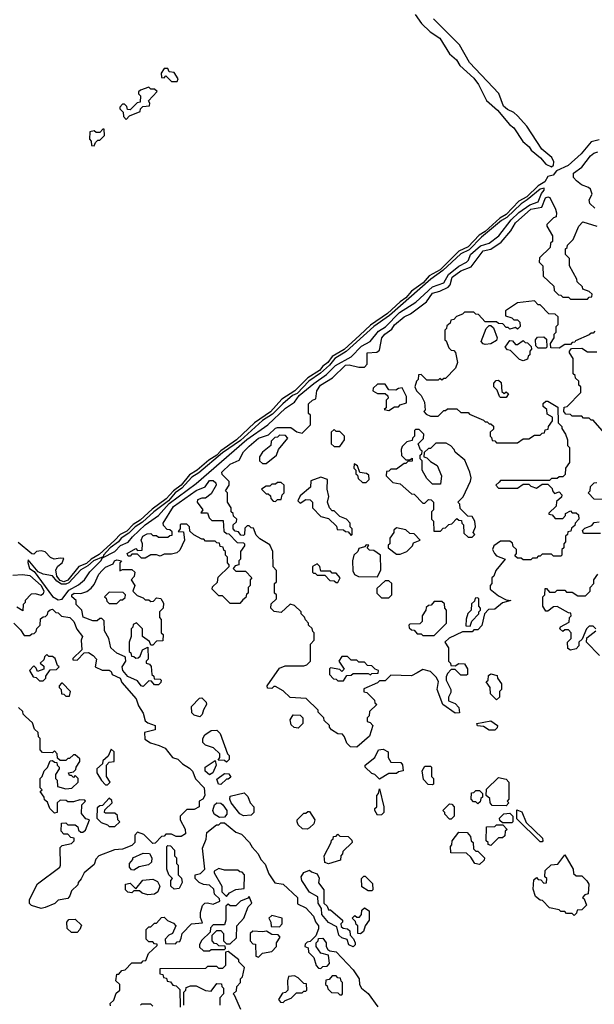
# Model space of a CAD drawing. Extents: x 2889633 to 3052318, y 540750 to 918690.
# Tile 337 of 656: x 2941411 to 2944452, y 764010 to 769217. Entities that reach past the tile are written whole.
import ezdxf

# ---------------------------------------------------------------- set-up
doc = ezdxf.new("R2010")
doc.units = 0

msp = doc.modelspace()

# ---------------------------------------------------------------- linework, layer by layer
at = {"layer": '0CON02XD'}
for points in [[(2943503.9, 769243.9), (2943537, 769197), (2943583.6, 769153.6), (2943635, 769120), (2943685, 769037.5), (2943722.5, 769005), (2943740, 768975), (2943815, 768907.5), (2943838.8, 768875), (2943880.7, 768790.7), (2943939.5, 768739.5), (2944002.3, 768662.3), (2944026.7, 768645), (2944073.9, 768573.9), (2944107.5, 768545), (2944117, 768527), (2944167, 768487), (2944195, 768452.5), (2944225, 768440)], [(2944225, 768440), (2944235, 768447.5), (2944238.1, 768465), (2944227.8, 768487.8), (2944173.3, 768533.3), (2944095, 768654), (2944045, 768708.6), (2944026.5, 768726.5), (2943992.4, 768742.4), (2943970.7, 768760.7), (2943946.2, 768826.2), (2943791.3, 768991.3), (2943739.2, 769085), (2943601.1, 769221.1)], [(2942245, 768890), (2942250, 768905), (2942228.3, 768938.3), (2942201.7, 768941.7), (2942195, 768960), (2942175, 768960), (2942160, 768935), (2942161.7, 768911.7), (2942175, 768910), (2942185, 768920), (2942215, 768890), (2942245, 768890)], [(2941975, 768690), (2941991.7, 768708.3), (2942048.3, 768731.7), (2942050, 768745), (2942061.7, 768758.3), (2942098.3, 768761.7), (2942100, 768775), (2942091.7, 768788.3), (2942138.3, 768838.3), (2942125, 768850), (2942105, 768850), (2942095, 768860), (2942050, 768845), (2942040, 768835), (2942040, 768825), (2942050, 768815), (2942048.3, 768781.7), (2942031.7, 768778.3), (2941995, 768740), (2941981.7, 768741.7), (2941978.3, 768758.3), (2941965, 768770), (2941955, 768770), (2941940, 768755), (2941940, 768745), (2941958.3, 768728.3), (2941960, 768705), (2941975, 768690)], [(2941805, 768550), (2941811.7, 768568.3), (2941825, 768580), (2941835, 768580), (2941860, 768605), (2941858.3, 768638.3), (2941851.7, 768638.3), (2941835, 768620), (2941815, 768620), (2941805, 768630), (2941782.5, 768625), (2941780, 768585), (2941790, 768575), (2941791.7, 768551.7), (2941805, 768550)], [(2944478.1, 768581.9), (2944435, 768572), (2944382.7, 768507.3), (2944313.4, 768446.6), (2944251.9, 768418.1), (2944234.5, 768395.5), (2944205, 768387.5), (2944190.2, 768359.8), (2944155, 768338.5), (2944095, 768280), (2944052.8, 768257.2), (2943985, 768187.1), (2943951.6, 768168.4), (2943875, 768097.1), (2943841.9, 768078.1), (2943785, 768016.4), (2943735, 767992.5), (2943636, 767894), (2943578.2, 767861.8), (2943545.6, 767825), (2943485, 767781.4), (2943455, 767745.5), (2943424.3, 767725.7), (2943356.6, 767663.4), (2943267.7, 767602.3), (2943210.9, 767549.2), (2943127.8, 767472.2), (2943064.1, 767435.9), (2943041.5, 767405), (2943015, 767385.6), (2942997.3, 767362.7), (2942935, 767322.5), (2942867.8, 767255), (2942798.9, 767211.1), (2942737.4, 767142.6), (2942654, 767086), (2942558.5, 766995), (2942475, 766937.5), (2942454.5, 766915), (2942411.5, 766888.5), (2942350.6, 766835), (2942310, 766810), (2942265, 766755.5), (2942225.5, 766725), (2942186.9, 766683.1), (2942112, 766628), (2942048.7, 766571.3), (2942011.9, 766548.1), (2941977.5, 766512.5), (2941942.9, 766495), (2941915, 766464.6), (2941830.6, 766389.4), (2941788.9, 766365), (2941765, 766341.2), (2941724.5, 766325.5), (2941665, 766252.3), (2941645, 766244.1), (2941625, 766251.1), (2941606.9, 766275), (2941601.4, 766308.6), (2941612.3, 766327.7), (2941636.2, 766345), (2941645, 766367.5), (2941625, 766370), (2941593.6, 766363.6), (2941573.6, 766373.6), (2941545, 766403.3), (2941525, 766408.8), (2941500, 766405), (2941485, 766390), (2941475, 766392.5), (2941402.8, 766452.8)], [(2944455, 768220.8), (2944428, 768245), (2944423.8, 768265), (2944440, 768295), (2944430.7, 768320.7), (2944420.7, 768330.7), (2944383.9, 768343.9), (2944356.7, 768365), (2944342.3, 768382.3), (2944341.2, 768405), (2944385, 768436.7), (2944432.3, 768497.7), (2944449.3, 768510.7), (2944470.7, 768519.3)], [(2941615, 766148.8), (2941635, 766152.5), (2941670.6, 766199.4), (2941721.7, 766228.3), (2941754.5, 766255.5), (2941782.1, 766297.9), (2941840, 766355), (2941848.3, 766371.7), (2941915, 766404), (2941944, 766436), (2941985.6, 766454.4), (2942007.3, 766482.7), (2942074.1, 766545.9), (2942146.2, 766595), (2942201.9, 766658.1), (2942345.4, 766764.6), (2942612.9, 766997.1), (2942723.8, 767075), (2942817.5, 767162.5), (2942865.7, 767194.3), (2942890.3, 767229.7), (2942967.4, 767292.6), (2943035, 767340.8), (2943082.4, 767387.6), (2943165.6, 767434.4), (2943219.7, 767490.3), (2943265, 767516.2), (2943310.2, 767569.8), (2943347.4, 767592.6), (2943421.1, 767668.9), (2943507.4, 767722.6), (2943595, 767804.2), (2943655, 767826), (2943680.2, 767869.8), (2943735, 767914.3), (2943776, 767935), (2943785.7, 767945), (2943795.8, 767975), (2943848.7, 768021.3), (2943895, 768036), (2943946.4, 768073.6), (2944011.7, 768158.3), (2944052.4, 768197.6), (2944111.2, 768238.8), (2944155.5, 768254.5), (2944172.1, 768297.9), (2944186.2, 768315), (2944186.1, 768326.1), (2944165, 768321.2), (2944097.1, 768265), (2944065, 768244.2), (2943989.1, 768170.9), (2943960.8, 768155), (2943855, 768066.7), (2943789.3, 768000.7), (2943745, 767978.9), (2943650, 767890), (2943587.5, 767845), (2943367.2, 767652.8), (2943284.4, 767595), (2943138.2, 767461.8), (2943079.2, 767425), (2943050.3, 767389.7), (2943002.5, 767347.5), (2942940.8, 767305), (2942879.7, 767240.3), (2942855, 767229.4), (2942803.8, 767186.2), (2942749.1, 767130.9), (2942695, 767097.1), (2942578.9, 766991.1), (2942485, 766926.5), (2942358.9, 766821.1), (2942321.7, 766798.3), (2942269.5, 766740.5), (2942234.5, 766715), (2942198.1, 766671.9), (2942121.4, 766615), (2942060.9, 766559.1), (2942022.5, 766535), (2941989.1, 766500.9), (2941948, 766475), (2941933.6, 766456.4), (2941890, 766425), (2941854, 766385), (2941853, 766377), (2941802, 766355), (2941771.7, 766328.3), (2941735, 766307.8), (2941670.3, 766239.7), (2941655, 766231.8), (2941631.9, 766231.9), (2941607.6, 766247.6), (2941585, 766275.8), (2941534.3, 766284.3), (2941508, 766298), (2941455, 766360), (2941453.3, 766346.7), (2941463.3, 766315), (2941488.3, 766298.3), (2941585, 766166.7), (2941615, 766148.8)], [(2943515, 765762.5), (2943485, 765747.5), (2943375, 765750), (2943345, 765720), (2943315, 765720), (2943305, 765710), (2943231.7, 765678.3), (2943231.7, 765661.7), (2943248.3, 765658.3), (2943288.3, 765618.3), (2943290, 765605), (2943300, 765595), (2943261.7, 765558.3), (2943260, 765535), (2943250, 765525), (2943250, 765505), (2943265, 765500), (2943280, 765485), (2943261.7, 765428.3), (2943195, 765370), (2943161.7, 765371.7), (2943141.7, 765391.7), (2943130, 765425), (2943118.3, 765438.3), (2943095, 765440), (2943061.7, 765461.7), (2943050, 765475), (2943050, 765485), (2943021.7, 765511.7), (2943020, 765525), (2942990, 765555), (2942990, 765565), (2942927, 765627), (2942843, 765633), (2942805, 765667.5), (2942765, 765690), (2942755, 765690), (2942745, 765680), (2942721.7, 765681.7), (2942720, 765695), (2942785, 765787.5), (2942815, 765800), (2942915, 765800), (2942930, 765805), (2942950, 765825), (2942950, 765915), (2942970, 765935), (2942970, 765975), (2942961.7, 765981.7), (2942958.3, 765998.3), (2942940, 766015), (2942940, 766025), (2942923, 766043), (2942918.3, 766058.3), (2942900, 766075), (2942900, 766085), (2942865, 766120), (2942843, 766127), (2942795, 766082.5), (2942758.3, 766088.3), (2942740, 766105), (2942741.7, 766128.3), (2942770, 766155), (2942770, 766175), (2942760, 766185), (2942760, 766235), (2942770, 766245), (2942770, 766305), (2942753, 766323), (2942750, 766405), (2942735, 766440), (2942681.7, 766471.7), (2942661.7, 766491.7), (2942648.3, 766528.3), (2942635, 766530), (2942625, 766540), (2942615, 766540), (2942601.7, 766528.3), (2942600, 766495), (2942595, 766490), (2942581.7, 766491.7), (2942568.3, 766508.3), (2942551.7, 766511.7), (2942540, 766525), (2942540, 766545), (2942558.3, 766561.7), (2942560, 766575), (2942541.7, 766591.7), (2942540, 766605), (2942530, 766615), (2942530, 766635), (2942510, 766665), (2942510, 766715), (2942500, 766725), (2942520, 766755), (2942520, 766775), (2942481.7, 766811.7), (2942480, 766825), (2942525, 766866.7), (2942573, 766887), (2942595, 766932.5), (2942625, 766962.5), (2942675, 767003.3), (2942728.3, 767021.7), (2942765, 767057.5), (2942775, 767060), (2942845, 767060), (2942878.3, 767038.3), (2942905, 767030), (2942950, 767075), (2942950, 767125), (2942940, 767135), (2942940, 767185), (2942960, 767205), (2942978.3, 767211.7), (2942982.5, 767255), (2943003.3, 767285), (2943066.4, 767323.6), (2943135, 767390), (2943155, 767392.5), (2943205, 767380), (2943235, 767380), (2943250, 767395), (2943250, 767455), (2943301.7, 767458.3), (2943315, 767470), (2943326.7, 767535), (2943343.3, 767555), (2943379.7, 767580.3), (2943395, 767603.3), (2943445, 767646.7), (2943478.3, 767661.7), (2943563.3, 767725), (2943595, 767771.2), (2943635, 767781.2), (2943678.1, 767801.9), (2943688.8, 767815), (2943698.8, 767855), (2943745, 767888.8), (2943799.5, 767910.5), (2943863.3, 767995), (2943905, 768003.3), (2943958.8, 768041.2), (2944009.4, 768100.6), (2944035, 768143.3), (2944115, 768215.7), (2944174.2, 768225.8), (2944193.8, 768275), (2944205, 768280), (2944216.7, 768276.7), (2944246.7, 768215), (2944252.5, 768195), (2944250, 768175), (2944235, 768170), (2944200, 768135), (2944200, 768125), (2944230, 768075), (2944230, 768045), (2944220, 768035), (2944218.3, 768011.7), (2944161.7, 767958.3), (2944160, 767935), (2944180, 767915), (2944181.7, 767861.7), (2944238.3, 767808.3), (2944240, 767785), (2944261.7, 767761.7), (2944275, 767760), (2944285, 767750), (2944315, 767750), (2944325, 767740), (2944415, 767740), (2944425, 767750), (2944438.3, 767751.7), (2944440, 767765), (2944425, 767780), (2944391.7, 767791.7), (2944390, 767805), (2944361.7, 767831.7), (2944360, 767845), (2944320, 767915), (2944320, 767955), (2944300, 767975), (2944300, 768005), (2944308.3, 768011.7), (2944310, 768025), (2944340, 768055), (2944370, 768125), (2944391.7, 768148.3), (2944465, 768126.2)], [(2944455, 767570), (2944445, 767560), (2944435, 767560), (2944425, 767550), (2944351.7, 767518.3), (2944348.3, 767511.7), (2944335, 767510), (2944325, 767500), (2944295, 767500), (2944265, 767480), (2944221.7, 767481.7), (2944220, 767505), (2944240, 767535), (2944240, 767555), (2944250, 767565), (2944250, 767595), (2944260, 767605), (2944260, 767645), (2944245, 767660), (2944211.7, 767661.7), (2944165, 767710), (2944155, 767710), (2944135, 767730), (2944045, 767720), (2943981.7, 767678.3), (2943981.7, 767651.7), (2944015, 767640), (2944025, 767630), (2944045, 767630), (2944058.3, 767618.3), (2944060, 767595), (2944045, 767580), (2944035, 767590), (2944005, 767580), (2943995, 767590), (2943985, 767590), (2943968.3, 767608.3), (2943945, 767610), (2943935, 767620), (2943875, 767620), (2943838.3, 767658.3), (2943825, 767660), (2943815, 767670), (2943765, 767670), (2943755, 767660), (2943721.7, 767648.3), (2943708.3, 767631.7), (2943691.7, 767628.3), (2943688.3, 767611.7), (2943671.7, 767598.3), (2943670, 767585), (2943660, 767575), (2943660, 767525), (2943668.3, 767518.3), (2943681.7, 767481.7), (2943695, 767470), (2943708.3, 767468.3), (2943717, 767457), (2943727.5, 767405), (2943717.5, 767375), (2943665, 767320), (2943655, 767320), (2943645, 767310), (2943635, 767320), (2943625, 767310), (2943565, 767310), (2943535, 767340), (2943521.7, 767338.3), (2943520, 767315), (2943510, 767305), (2943502.5, 767275), (2943510, 767255), (2943535, 767230), (2943552.5, 767195), (2943557.5, 767152.5), (2943550, 767145), (2943561.7, 767131.7), (2943585, 767120), (2943625, 767120), (2943655, 767150), (2943665, 767150), (2943675, 767160), (2943725, 767160), (2943745, 767140), (2943785, 767140), (2943791.7, 767131.7), (2943865, 767100), (2943875, 767090), (2943885, 767090), (2943895, 767080), (2943905, 767080), (2943918.3, 767068.3), (2943918.3, 767051.7), (2943900, 767035), (2943900, 767015), (2943908.3, 767008.3), (2943911.7, 766991.7), (2943925, 766990), (2943935, 766980), (2944045, 766980), (2944075, 767000), (2944105, 767000), (2944135, 767020), (2944165, 767020), (2944175, 767030), (2944188.3, 767031.7), (2944191.7, 767048.3), (2944208.3, 767051.7), (2944210, 767065), (2944230, 767095), (2944230, 767115), (2944201.7, 767131.7), (2944200, 767155), (2944181.7, 767171.7), (2944181.7, 767188.3), (2944195, 767200), (2944205, 767200), (2944258.3, 767168.3), (2944260, 767085), (2944280, 767065), (2944280, 767055), (2944300, 767025), (2944310, 766995), (2944310, 766965), (2944320, 766955), (2944320, 766875), (2944300, 766845), (2944298.3, 766811.7), (2944285, 766800), (2944265, 766800), (2944255, 766790), (2944225, 766790), (2944215, 766780), (2943955, 766780), (2943948.3, 766771.7), (2943930, 766755), (2943945, 766740), (2944045, 766740), (2944075, 766760), (2944105, 766760), (2944115, 766750), (2944145, 766740), (2944175, 766760), (2944205, 766760), (2944228.3, 766738.3), (2944230, 766725), (2944241.7, 766711.7), (2944265, 766720), (2944280, 766705), (2944278.3, 766691.7), (2944251.7, 766668.3), (2944250, 766645), (2944211.7, 766608.3), (2944211.7, 766601.7), (2944228.3, 766598.3), (2944245, 766580), (2944285, 766580), (2944300, 766595), (2944300, 766605), (2944325, 766620), (2944335, 766610), (2944355, 766610), (2944368.3, 766598.3), (2944370, 766575), (2944350, 766555), (2944348.3, 766541.7), (2944331.7, 766528.3), (2944328.3, 766511.7), (2944311.7, 766508.3), (2944310, 766495), (2944300, 766485), (2944300, 766455), (2944290, 766445), (2944290, 766425), (2944280, 766415), (2944280, 766385), (2944275, 766380), (2944235, 766380), (2944225, 766390), (2944175, 766390), (2944165, 766380), (2944155, 766380), (2944145, 766370), (2944125, 766370), (2944115, 766360), (2944075, 766360), (2944065, 766370), (2944045, 766370), (2944031.7, 766381.7), (2944040, 766395), (2944040, 766415), (2944021.7, 766431.7), (2944018.3, 766448.3), (2944005, 766460), (2943955, 766460), (2943920, 766435), (2943912.5, 766415), (2943923.6, 766393.6), (2943935, 766382.5), (2943980, 766365), (2943930, 766305), (2943920, 766275), (2943910, 766265), (2943910, 766235), (2943900, 766225), (2943900, 766205), (2943945, 766170), (2943985, 766150), (2944010, 766145), (2943965, 766132.5), (2943925, 766100), (2943891.7, 766098.3), (2943870, 766075), (2943857, 766013), (2943835, 765990), (2943815, 765990), (2943805, 765980), (2943755, 765980), (2943683, 765947), (2943660, 765925), (2943680, 765895), (2943680, 765825), (2943690, 765815), (2943691.7, 765801.7), (2943715, 765800), (2943735, 765812.5), (2943765, 765810), (2943780, 765785), (2943780, 765755), (2943775, 765750), (2943745, 765750), (2943715, 765780), (2943695, 765780), (2943675, 765760), (2943668.3, 765741.7), (2943667.5, 765725), (2943692.5, 765675), (2943691.7, 765658.3), (2943680, 765635), (2943680, 765615), (2943715, 765600), (2943735, 765580), (2943738.3, 765551.7), (2943715, 765550), (2943650, 765595), (2943620, 765675), (2943627, 765717), (2943615, 765740), (2943585, 765770), (2943545, 765780), (2943515, 765762.5)], [(2943875, 767500), (2943863, 767503), (2943852.5, 767515), (2943880, 767585), (2943895, 767600), (2943905, 767600), (2943918.3, 767588.3), (2943937.5, 767535), (2943935, 767520), (2943905, 767502.5), (2943875, 767500)], [(2944075, 767412.5), (2944055, 767420), (2944008.3, 767468.3), (2943991.7, 767471.7), (2943980, 767485), (2944005, 767520), (2944018.3, 767518.3), (2944035, 767500), (2944045, 767500), (2944075, 767520), (2944085, 767510), (2944098.3, 767508.3), (2944118.3, 767488.3), (2944120, 767475), (2944110, 767465), (2944110, 767445), (2944101.7, 767438.3), (2944098.3, 767421.7), (2944075, 767412.5)], [(2944195, 767480), (2944155, 767480), (2944141.7, 767491.7), (2944140, 767525), (2944151.7, 767538.3), (2944185, 767540), (2944198.3, 767528.3), (2944200, 767485), (2944195, 767480)], [(2944505, 767030), (2944445, 767100), (2944435, 767100), (2944425, 767110), (2944395, 767110), (2944385, 767120), (2944335, 767120), (2944325, 767130), (2944301.7, 767131.7), (2944290, 767145), (2944291.7, 767168.3), (2944308.3, 767171.7), (2944380, 767245), (2944380, 767275), (2944370, 767285), (2944370, 767305), (2944351.7, 767321.7), (2944350, 767335), (2944340, 767345), (2944340, 767425), (2944320, 767455), (2944320, 767465), (2944331.7, 767478.3), (2944385, 767480), (2944415, 767460), (2944465, 767460)], [(2943985, 767220), (2943955, 767220), (2943950, 767225), (2943938.3, 767258.3), (2943920, 767275), (2943920, 767295), (2943931.7, 767308.3), (2943945, 767310), (2943958.3, 767298.3), (2943961.7, 767251.7), (2943975, 767240), (2943985, 767250), (2943998.3, 767238.3), (2943985, 767220)], [(2943365, 767150), (2943395, 767170), (2943415, 767170), (2943425, 767180), (2943458.3, 767191.7), (2943457.5, 767225), (2943435, 767270), (2943415, 767267.5), (2943401.7, 767258.3), (2943365, 767260), (2943345, 767290), (2943305, 767290), (2943281.7, 767268.3), (2943280, 767255), (2943305, 767240), (2943345, 767240), (2943358.3, 767228.3), (2943360, 767215), (2943350, 767205), (2943350, 767165), (2943340, 767155), (2943365, 767150)], [(2943105, 766960), (2943130, 766995), (2943130, 767015), (2943105, 767040), (2943085, 767040), (2943075, 767050), (2943060, 767035), (2943060, 766975), (2943075, 766960), (2943105, 766960)], [(2943805, 766480), (2943820, 766495), (2943810, 766505), (2943822.5, 766535), (2943820, 766565), (2943805, 766590), (2943781.7, 766591.7), (2943741.7, 766631.7), (2943740, 766655), (2943730, 766665), (2943757, 766693), (2943797, 766777), (2943800, 766795), (2943792.5, 766825), (2943767, 766887), (2943715, 766930), (2943710, 766945), (2943693, 766963), (2943667, 766977), (2943613, 766977), (2943585, 766950), (2943575, 766950), (2943551.7, 766928.3), (2943550, 766905), (2943565, 766900), (2943585, 766880), (2943619.3, 766859.3), (2943642.5, 766805), (2943638.3, 766761.7), (2943595, 766760), (2943565, 766790), (2943540, 766835), (2943540, 766885), (2943530, 766895), (2943530, 766915), (2943538.3, 766921.7), (2943540, 766935), (2943531.7, 766941.7), (2943520, 766975), (2943548.3, 767001.7), (2943550, 767025), (2943525, 767050), (2943505, 767050), (2943500, 767045), (2943500, 767015), (2943490, 767005), (2943488.3, 766991.7), (2943460, 766985), (2943435, 766960), (2943430, 766945), (2943431.7, 766911.7), (2943455, 766890), (2943475, 766890), (2943488.3, 766898.3), (2943488.3, 766881.7), (2943465, 766880), (2943455, 766870), (2943445, 766870), (2943405, 766840), (2943375, 766840), (2943365, 766830), (2943351.7, 766828.3), (2943350, 766805), (2943385, 766770), (2943425, 766762.5), (2943485, 766710), (2943498.3, 766708.3), (2943545, 766660), (2943555, 766660), (2943575, 766680), (2943588.3, 766678.3), (2943600, 766665), (2943600, 766625), (2943590, 766615), (2943590, 766575), (2943600, 766565), (2943601.7, 766511.7), (2943637, 766513), (2943651.7, 766528.3), (2943665, 766530), (2943681.7, 766548.3), (2943698.3, 766551.7), (2943725, 766580), (2943735, 766570), (2943748.3, 766568.3), (2943750, 766555), (2943760, 766545), (2943761.7, 766501.7), (2943785, 766480), (2943805, 766480)], [(2942715, 766870), (2942770, 766915), (2942780, 766945), (2942830, 767005), (2942818.3, 767018.3), (2942785, 767020), (2942775, 767010), (2942761.7, 767008.3), (2942741.7, 766988.3), (2942740, 766965), (2942695, 766930), (2942680, 766905), (2942680, 766885), (2942695, 766870), (2942715, 766870)], [(2943245, 766770), (2943260, 766785), (2943258.3, 766808.3), (2943247, 766817), (2943211.7, 766821.7), (2943198.3, 766858.3), (2943181.7, 766868.3), (2943180, 766845), (2943190, 766835), (2943190, 766815), (2943198.3, 766808.3), (2943201.7, 766791.7), (2943225, 766770), (2943245, 766770)], [(2942575, 766130), (2942525, 766130), (2942485, 766170), (2942465, 766170), (2942430, 766205), (2942431.7, 766218.3), (2942458.3, 766241.7), (2942461.7, 766268.3), (2942520, 766325), (2942520, 766335), (2942510, 766345), (2942510, 766375), (2942500, 766385), (2942500, 766405), (2942491.7, 766411.7), (2942488.3, 766428.3), (2942471.7, 766431.7), (2942468.3, 766448.3), (2942455, 766450), (2942445, 766460), (2942395, 766460), (2942385, 766470), (2942375, 766470), (2942333, 766493), (2942311.7, 766511.7), (2942310, 766535), (2942295, 766550), (2942265, 766550), (2942260, 766545), (2942260, 766525), (2942250, 766510), (2942278.3, 766508.3), (2942282.5, 766465), (2942258.3, 766411.7), (2942241.7, 766398.3), (2942215, 766390), (2942175, 766390), (2942155, 766380), (2942135, 766387.5), (2942105, 766387.5), (2942075, 766370), (2942055, 766370), (2942035, 766390), (2942005, 766390), (2941995, 766380), (2941985, 766380), (2941980, 766395), (2942025, 766420), (2942035, 766410), (2942058.3, 766411.7), (2942060, 766445), (2942053.3, 766465), (2942063.3, 766485), (2942085, 766497.5), (2942105, 766500), (2942115, 766490), (2942135, 766490), (2942145, 766480), (2942195, 766480), (2942205, 766490), (2942218.3, 766491.7), (2942218.3, 766508.3), (2942205, 766520), (2942191.7, 766521.7), (2942171.7, 766541.7), (2942170, 766555), (2942225, 766643.3), (2942345, 766726.7), (2942393, 766747), (2942415, 766780), (2942435, 766780), (2942448.3, 766768.3), (2942450, 766755), (2942425, 766710), (2942395, 766687.5), (2942375, 766687.5), (2942351.7, 766678.3), (2942350, 766665), (2942380, 766625), (2942370, 766610), (2942405, 766610), (2942413, 766583), (2942428.3, 766568.3), (2942488.3, 766568.3), (2942491.7, 766511.7), (2942505, 766500), (2942518.3, 766498.3), (2942561.7, 766451.7), (2942595, 766450), (2942600, 766445), (2942600, 766435), (2942580, 766405), (2942580, 766365), (2942570, 766355), (2942570, 766335), (2942551.7, 766328.3), (2942540, 766315), (2942555, 766300), (2942605, 766300), (2942640, 766265), (2942630, 766255), (2942630, 766225), (2942620, 766215), (2942620, 766185), (2942611.7, 766178.3), (2942608.3, 766161.7), (2942591.7, 766148.3), (2942575, 766130)], [(2943165, 766490), (2943170, 766495), (2943170, 766525), (2943160, 766535), (2943160, 766555), (2943140, 766575), (2943105, 766590), (2943075, 766620), (2943065, 766620), (2943050, 766635), (2943040, 766665), (2943047.5, 766695), (2943037.5, 766735), (2943040, 766785), (2943005, 766797.5), (2942951.7, 766778.3), (2942950, 766745), (2942895, 766700), (2942882.5, 766672.5), (2942895, 766660), (2942925, 766680), (2942948.3, 766678.3), (2942960, 766665), (2942960, 766635), (2943005, 766590), (2943045, 766580), (2943088.3, 766538.3), (2943091.7, 766521.7), (2943125, 766520), (2943135, 766510), (2943148.3, 766508.3), (2943165, 766490)], [(2942765, 766670), (2942775, 766680), (2942795, 766680), (2942800, 766705), (2942810, 766715), (2942810, 766755), (2942795, 766770), (2942775, 766770), (2942765, 766760), (2942745, 766760), (2942735, 766750), (2942715, 766750), (2942690, 766735), (2942715, 766710), (2942725, 766710), (2942738.3, 766698.3), (2942740, 766685), (2942751.7, 766671.7), (2942765, 766670)], [(2944505, 766680), (2944451.7, 766681.7), (2944420, 766715), (2944430, 766725), (2944431.7, 766748.3), (2944451.7, 766768.3), (2944465, 766770)], [(2943425, 766390), (2943460, 766405), (2943490, 766435), (2943495, 766450), (2943530, 766465), (2943498.3, 766498.3), (2943475, 766500), (2943455, 766520), (2943405, 766530), (2943391.7, 766518.3), (2943390, 766505), (2943370, 766475), (2943370, 766445), (2943361.7, 766438.3), (2943360, 766425), (2943405, 766390), (2943425, 766390)], [(2944485, 766500), (2944395, 766500), (2944390, 766515), (2944401.7, 766528.3), (2944438.3, 766541.7), (2944451.7, 766558.3), (2944478.3, 766561.7)], [(2943305, 766270), (2943321.7, 766308.3), (2943320, 766385), (2943285, 766410), (2943261.7, 766411.7), (2943250, 766425), (2943258.3, 766438.3), (2943245, 766440), (2943235, 766430), (2943205, 766420), (2943200, 766405), (2943180, 766385), (2943172.5, 766355), (2943173, 766303), (2943183.3, 766283.3), (2943203, 766273), (2943305, 766270)], [(2942065, 765690), (2942053.6, 765693.6), (2942035, 765720), (2941984, 765744), (2941957.5, 765775), (2941952.5, 765795), (2941972.5, 765825), (2941971.7, 765841.7), (2941968.3, 765848.3), (2941925, 765867.5), (2941892.5, 765895), (2941883.3, 765945), (2941860, 765985), (2941858.3, 766038.3), (2941845, 766050), (2941835, 766050), (2941821.7, 766038.3), (2941798.3, 766038.3), (2941747, 766057), (2941740, 766095), (2941710, 766125), (2941710, 766145), (2941687.5, 766165), (2941687.5, 766175), (2941700, 766185), (2941735, 766182.5), (2941766.2, 766193.8), (2941789.3, 766210.7), (2941805, 766230), (2941830, 766285), (2941847.5, 766305), (2941865, 766322.5), (2941905, 766340), (2941912.5, 766355), (2941925, 766360), (2941950, 766355), (2941940, 766345), (2941941.7, 766301.7), (2941955, 766310), (2942005, 766310), (2942020, 766295), (2942017, 766273), (2942000, 766255), (2942020, 766225), (2942010, 766195), (2942031.7, 766171.7), (2942065, 766160), (2942075, 766150), (2942095, 766150), (2942105, 766140), (2942118.3, 766141.7), (2942135, 766160), (2942157, 766157), (2942171.7, 766131.7), (2942170, 766105), (2942150, 766085), (2942150, 766055), (2942160, 766045), (2942160, 765975), (2942170, 765965), (2942168.3, 765931.7), (2942135, 765930), (2942115, 765910), (2942105, 765910), (2942098.3, 765928.3), (2942060, 765955), (2942060, 765995), (2942028.3, 766028.3), (2942011.7, 766018.3), (2942010, 766005), (2942000, 765995), (2942000, 765955), (2941990, 765925), (2941990, 765875), (2941998.3, 765868.3), (2942001.7, 765851.7), (2942015, 765850), (2942025, 765840), (2942038.3, 765841.7), (2942048.3, 765851.7), (2942060, 765885), (2942088.3, 765898.3), (2942090, 765835), (2942080, 765825), (2942080, 765815), (2942098.3, 765808.3), (2942107, 765797), (2942110, 765755), (2942120, 765745), (2942121.7, 765731.7), (2942155, 765730), (2942160, 765725), (2942158.3, 765711.7), (2942145, 765700), (2942125, 765700), (2942108.3, 765718.3), (2942095, 765720), (2942065, 765690)], [(2943095, 766240), (2943107.5, 766265), (2943085, 766290), (2943065, 766290), (2943055, 766300), (2943005, 766300), (2943000, 766325), (2942985, 766340), (2942960, 766325), (2942960, 766295), (2942965, 766290), (2942975, 766290), (2942985, 766280), (2943025, 766280), (2943051.7, 766251.7), (2943075, 766250), (2943085, 766240), (2943095, 766240)], [(2941375, 766280), (2941425, 766283.8), (2941465, 766277.5), (2941524, 766225), (2941538.8, 766195), (2941535, 766180), (2941525, 766172.5), (2941495, 766180), (2941471.7, 766178.3), (2941440, 766145), (2941440, 766135), (2941430, 766125), (2941428.3, 766091.7), (2941395, 766110)], [(2944460, 765995), (2944445, 766010), (2944425, 766010), (2944410, 765995), (2944388.3, 765941.7), (2944370, 765925), (2944370, 765905), (2944355, 765890), (2944325, 765882.5), (2944311.7, 765891.7), (2944310, 765925), (2944330, 765945), (2944330, 765975), (2944315, 765990), (2944295, 765990), (2944285, 765982.5), (2944270, 765995), (2944273.6, 766006.4), (2944318.3, 766031.7), (2944320, 766055), (2944330, 766065), (2944328.3, 766078.3), (2944315, 766080), (2944255, 766113.3), (2944235, 766112.5), (2944205, 766090), (2944195, 766090), (2944180, 766115), (2944180, 766165), (2944190, 766175), (2944191.7, 766208.3), (2944198.3, 766208.3), (2944215, 766190), (2944245, 766190), (2944255, 766200), (2944295, 766200), (2944305, 766190), (2944335, 766190), (2944365, 766170), (2944405, 766170), (2944430, 766195), (2944430, 766215), (2944450, 766235), (2944450, 766255), (2944470, 766285)], [(2943365, 766160), (2943380, 766175), (2943380, 766235), (2943365, 766250), (2943345, 766250), (2943301.7, 766208.3), (2943300, 766185), (2943325, 766160), (2943365, 766160)], [(2941925, 766130), (2941945, 766150), (2941955, 766150), (2941968.3, 766161.7), (2941970, 766175), (2941958.3, 766188.3), (2941885, 766190), (2941860, 766165), (2941868.3, 766158.3), (2941871.7, 766141.7), (2941885, 766130), (2941925, 766130)], [(2943795, 766010), (2943803, 766037), (2943840, 766075), (2943840, 766085), (2943850, 766095), (2943850, 766105), (2943840, 766115), (2943840, 766155), (2943835, 766160), (2943821.7, 766158.3), (2943818.3, 766141.7), (2943801.7, 766128.3), (2943800, 766095), (2943783, 766077), (2943773, 766047), (2943771.7, 766011.7), (2943795, 766010)], [(2941380, 766025), (2941415, 765990), (2941435, 765960), (2941465, 765960), (2941475, 765970), (2941488.3, 765971.7), (2941498.3, 765981.7), (2941501.7, 765998.3), (2941520, 766015), (2941521.7, 766048.3), (2941535, 766060), (2941548.3, 766061.7), (2941558.3, 766071.7), (2941561.7, 766088.3), (2941573, 766097), (2941585, 766100), (2941601.7, 766081.7), (2941615, 766080), (2941632.5, 766062.5), (2941675.8, 766055.8), (2941696.7, 766035), (2941713.9, 765993.9), (2941743.3, 765955), (2941736.7, 765935), (2941740, 765885), (2941691.7, 765838.3), (2941691.7, 765831.7), (2941715, 765830), (2941751.7, 765868.3), (2941775, 765870), (2941800, 765855), (2941817.5, 765835), (2941810, 765795), (2941847, 765777), (2941885, 765777.5), (2941895, 765770), (2941900, 765755), (2941942.5, 765735), (2941951.7, 765711.7), (2942026.7, 765625), (2942039.3, 765589.3), (2942065, 765550), (2942075, 765510), (2942088.3, 765498.3), (2942127.5, 765485), (2942128.3, 765461.7), (2942071.7, 765448.3), (2942073, 765413), (2942103, 765393), (2942148.3, 765378.3), (2942180, 765365), (2942220, 765315), (2942247, 765307), (2942271.7, 765281.7), (2942309.5, 765259.5), (2942325, 765242.5), (2942341.7, 765201.7), (2942387.5, 765155), (2942390, 765115), (2942380, 765095), (2942360, 765085), (2942360, 765055), (2942335, 765040), (2942295, 765040), (2942260, 765005), (2942260, 764985), (2942287, 764937), (2942288.3, 764911.7), (2942265, 764897.5), (2942238.3, 764898.3), (2942215, 764910), (2942185, 764910), (2942175, 764900), (2942161.7, 764898.3), (2942128.3, 764861.7), (2942115, 764860), (2942068.3, 764908.3), (2942035, 764920), (2942020, 764905), (2942020, 764865), (2942005, 764850), (2941955, 764830), (2941913, 764827), (2941830, 764795), (2941813, 764777), (2941805, 764750), (2941752.5, 764705), (2941737, 764673), (2941720, 764655), (2941718.3, 764641.7), (2941685, 764610), (2941677, 764583), (2941665, 764570), (2941615, 764560), (2941597, 764543), (2941545, 764522.5), (2941525, 764517.5)], [(2943605, 765960), (2943670, 766025), (2943670, 766095), (2943660, 766105), (2943658.3, 766128.3), (2943645, 766140), (2943605, 766140), (2943588.3, 766121.7), (2943575, 766120), (2943561.7, 766108.3), (2943560, 766095), (2943540, 766065), (2943540, 766035), (2943528.3, 766021.7), (2943475, 766020), (2943470, 766015), (2943471.7, 766001.7), (2943485, 765990), (2943498.3, 765988.3), (2943515, 765970), (2943535, 765970), (2943545, 765960), (2943605, 765960)], [(2944480, 765855), (2944410, 765925), (2944411.7, 765948.3), (2944460, 765985)], [(2941535, 765720), (2941550, 765735), (2941550, 765745), (2941571.7, 765778.3), (2941605, 765780), (2941620, 765795), (2941611.7, 765801.7), (2941598.3, 765838.3), (2941585, 765850), (2941565, 765850), (2941555, 765860), (2941541.7, 765848.3), (2941538.3, 765831.7), (2941520, 765815), (2941538.3, 765798.3), (2941538.3, 765781.7), (2941505, 765770), (2941498.3, 765788.3), (2941485, 765800), (2941462.5, 765775), (2941481.7, 765741.7), (2941498.3, 765738.3), (2941515, 765720), (2941535, 765720)], [(2943125, 765720), (2943141.7, 765748.3), (2943165, 765750), (2943175, 765760), (2943255, 765760), (2943267.5, 765752.5), (2943275, 765760), (2943308.3, 765761.7), (2943310, 765775), (2943291.7, 765781.7), (2943275, 765800), (2943251.7, 765801.7), (2943235, 765820), (2943205, 765820), (2943195, 765830), (2943165, 765830), (2943145, 765850), (2943115, 765850), (2943100, 765825), (2943128.3, 765781.7), (2943115, 765770), (2943105, 765780), (2943055, 765790), (2943050, 765785), (2943050, 765755), (2943071.7, 765731.7), (2943085, 765730), (2943095, 765720), (2943125, 765720)], [(2943935, 765620), (2943901.7, 765651.7), (2943900, 765685), (2943880, 765715), (2943890, 765725), (2943891.7, 765748.3), (2943905, 765757.5), (2943938.3, 765748.3), (2943940, 765735), (2943960, 765705), (2943960, 765675), (2943950, 765665), (2943950, 765635), (2943935, 765620)], [(2941675, 765640), (2941680, 765665), (2941638.3, 765708.3), (2941631.7, 765708.3), (2941620, 765695), (2941620, 765685), (2941630, 765675), (2941631.7, 765651.7), (2941645, 765650), (2941655, 765640), (2941675, 765640)], [(2942365, 765530), (2942335, 765540), (2942321.7, 765551.7), (2942320, 765585), (2942361.7, 765628.3), (2942375, 765630), (2942398.3, 765608.3), (2942400, 765595), (2942383, 765567), (2942377, 765543), (2942365, 765530)], [(2941525, 764517.5), (2941473, 764533), (2941463, 764543), (2941463.3, 764565), (2941505, 764647.5), (2941622.5, 764735), (2941627.5, 764745), (2941625, 764840), (2941635, 764850), (2941685, 764860), (2941700, 764875), (2941698.3, 764888.3), (2941681.7, 764891.7), (2941665, 764910), (2941645, 764910), (2941630, 764925), (2941631.7, 764968.3), (2941655, 764970), (2941665, 764960), (2941705, 764960), (2941718.3, 764948.3), (2941721.7, 764931.7), (2941735, 764920), (2941745, 764920), (2941758.3, 764931.7), (2941780, 764985), (2941761.7, 764991.7), (2941738.3, 765018.3), (2941740, 765065), (2941760, 765085), (2941755, 765090), (2941728.3, 765091.7), (2941695, 765080), (2941665, 765080), (2941657, 765087), (2941625, 765090), (2941610, 765075), (2941610, 765025), (2941595, 765020), (2941570, 765045), (2941558.3, 765078.3), (2941541.7, 765091.7), (2941540, 765105), (2941520, 765135), (2941530, 765145), (2941520, 765155), (2941520, 765205), (2941530, 765215), (2941540, 765245), (2941558.3, 765261.7), (2941571.7, 765298.3), (2941585, 765300), (2941595, 765290), (2941608.3, 765288.3), (2941610, 765275), (2941620, 765265), (2941620, 765255), (2941600, 765225), (2941600, 765205), (2941610, 765195), (2941611.7, 765161.7), (2941655, 765150), (2941687, 765153), (2941720, 765185), (2941720, 765205), (2941705, 765220), (2941695, 765210), (2941685, 765220), (2941675, 765220), (2941670, 765235), (2941695, 765240), (2941708.3, 765251.7), (2941710, 765265), (2941730, 765295), (2941728.3, 765308.3), (2941705, 765330), (2941695, 765330), (2941675, 765310), (2941665, 765310), (2941655, 765300), (2941625, 765300), (2941611.7, 765311.7), (2941610, 765335), (2941595, 765350), (2941585, 765340), (2941531.7, 765341.7), (2941520, 765355), (2941520, 765415), (2941510, 765425), (2941508.3, 765448.3), (2941490, 765465), (2941478.3, 765498.3), (2941441.7, 765531.7), (2941430, 765545), (2941428.3, 765558.3), (2941405, 765580)], [(2942885, 765470), (2942863.3, 765473.3), (2942848.3, 765488.3), (2942842.5, 765515), (2942858.3, 765541.7), (2942895, 765540), (2942910, 765525), (2942910, 765495), (2942885, 765470)], [(2943925, 765460), (2943895, 765460), (2943865, 765480), (2943833, 765483), (2943830, 765495), (2943905, 765510), (2943940, 765485), (2943938.3, 765471.7), (2943925, 765460)], [(2942505, 765290), (2942495, 765300), (2942461.7, 765301.7), (2942470, 765315), (2942470, 765335), (2942437, 765367), (2942395, 765380), (2942380, 765395), (2942380, 765415), (2942390, 765435), (2942425, 765457.5), (2942455, 765460), (2942471.7, 765441.7), (2942510, 765335), (2942520, 765325), (2942520, 765305), (2942505, 765290)], [(2941875, 765170), (2941890, 765185), (2941870, 765215), (2941870, 765275), (2941885, 765290), (2941910, 765295), (2941910, 765345), (2941895, 765360), (2941878.3, 765321.7), (2941851.7, 765298.3), (2941848.3, 765281.7), (2941820, 765255), (2941820, 765235), (2941843, 765193), (2941865, 765170), (2941875, 765170)], [(2943315, 765200), (2943290, 765225), (2943275, 765230), (2943240, 765265), (2943240, 765275), (2943290, 765315), (2943310, 765355), (2943335, 765360), (2943360, 765345), (2943360, 765315), (2943375, 765290), (2943428.3, 765288.3), (2943437, 765277), (2943440, 765245), (2943415, 765240), (2943405, 765230), (2943365, 765230), (2943315, 765200)], [(2942415, 765223.3), (2942392.3, 765242.3), (2942392.5, 765265), (2942445, 765300), (2942450, 765275), (2942432.5, 765235), (2942415, 765223.3)], [(2943595, 765170), (2943573, 765173), (2943548.3, 765198.3), (2943540, 765245), (2943555, 765270), (2943585, 765270), (2943590, 765265), (2943590, 765215), (2943600, 765205), (2943600, 765175), (2943595, 765170)], [(2942475, 765172.5), (2942462.5, 765175), (2942455, 765200), (2942495, 765230), (2942518.3, 765228.3), (2942528.3, 765211.7), (2942515, 765200), (2942505, 765200), (2942475, 765172.5)], [(2943985, 765060), (2943911.7, 765061.7), (2943900, 765075), (2943898.3, 765098.3), (2943880, 765115), (2943881.7, 765148.3), (2943945, 765210), (2943985, 765200), (2944000, 765185), (2944000, 765095), (2943990, 765085), (2944000, 765075), (2943985, 765060)], [(2942595, 765006.7), (2942575, 765016.7), (2942530, 765075), (2942522.5, 765095), (2942525, 765110), (2942598.3, 765128.3), (2942618.3, 765108.3), (2942630, 765075), (2942650, 765055), (2942650, 765025), (2942635, 765010), (2942595, 765006.7)], [(2943305, 765010), (2943290, 765035), (2943290, 765045), (2943300, 765055), (2943300, 765115), (2943310, 765125), (2943315, 765150), (2943337.5, 765055), (2943337.5, 765025), (2943325, 765012.5), (2943305, 765010)], [(2943835, 765070), (2943825, 765080), (2943811.7, 765081.7), (2943800, 765095), (2943801.7, 765128.3), (2943815, 765130), (2943825, 765140), (2943845, 765140), (2943860, 765125), (2943860, 765105), (2943851.7, 765098.3), (2943848.3, 765081.7), (2943835, 765070)], [(2941915, 764950), (2941940, 764975), (2941930, 764985), (2941928.3, 765008.3), (2941915, 765020), (2941865, 765020), (2941860, 765025), (2941861.7, 765038.3), (2941900, 765075), (2941898.3, 765088.3), (2941885, 765100), (2941848.3, 765061.7), (2941835, 765060), (2941821.7, 765048.3), (2941820, 764995), (2941841.7, 764971.7), (2941875, 764960), (2941885, 764950), (2941915, 764950)], [(2942468.3, 764998.3), (2942440, 765015), (2942432.5, 765035), (2942442.5, 765065), (2942453.8, 765076.2), (2942475, 765073.8), (2942485.7, 765065.7), (2942506.7, 765035), (2942507.5, 765015), (2942495, 765000), (2942468.3, 764998.3)], [(2943695, 764990), (2943685, 764990), (2943660, 765015), (2943660, 765025), (2943650, 765035), (2943685, 765070), (2943698.3, 765068.3), (2943710, 765055), (2943710, 765005), (2943695, 764990)], [(2942933, 764937), (2942908.3, 764938.3), (2942885, 764960), (2942880, 764975), (2942880, 764985), (2942915, 765020), (2942925, 765020), (2942935, 765030), (2942945, 765030), (2942972.5, 764985), (2942967.5, 764965), (2942945, 764942.5), (2942933, 764937)], [(2944015, 764970), (2943965, 764970), (2943951.7, 764981.7), (2943950, 764995), (2943973, 765017), (2944005, 765020), (2944020, 765005), (2944020, 764975), (2944015, 764970)], [(2944175, 764870), (2944165, 764870), (2944041.7, 764991.7), (2944041.7, 765038.3), (2944068.3, 765028.3), (2944091.7, 764971.7), (2944178.3, 764888.3), (2944180, 764875), (2944175, 764870)], [(2941891.7, 764001.7), (2941890, 764015), (2941908.3, 764031.7), (2941921.7, 764068.3), (2941940, 764085), (2941940, 764115), (2941920, 764135), (2941925, 764170), (2941935, 764170), (2941951.7, 764188.3), (2941968.3, 764191.7), (2942005, 764230), (2942055, 764230), (2942065, 764240), (2942078.3, 764241.7), (2942091.7, 764278.3), (2942138.3, 764321.7), (2942138.3, 764328.3), (2942125, 764330), (2942115, 764340), (2942095, 764340), (2942080, 764355), (2942080, 764405), (2942095, 764420), (2942105, 764420), (2942125, 764440), (2942135, 764440), (2942161.7, 764468.3), (2942175, 764470), (2942193, 764453), (2942225, 764440), (2942237.5, 764425), (2942220, 764385), (2942200, 764375), (2942180, 764355), (2942181.7, 764331.7), (2942235, 764330), (2942245, 764340), (2942258.3, 764341.7), (2942265, 764360), (2942270, 764385), (2942320, 764435), (2942378.3, 764441.7), (2942368.3, 764468.3), (2942367.5, 764495), (2942378.3, 764531.7), (2942390, 764545), (2942405, 764547.5), (2942435, 764540), (2942470, 764555), (2942468.3, 764568.3), (2942441.7, 764591.7), (2942438.3, 764618.3), (2942415, 764640), (2942383, 764643), (2942360, 764655), (2942340, 764675), (2942340, 764695), (2942368.3, 764701.7), (2942390, 764725), (2942377.5, 764835), (2942397, 764883), (2942401.7, 764918.3), (2942451.7, 764958.3), (2942465, 764960), (2942475, 764970), (2942495, 764970), (2942555, 764920), (2942585, 764910), (2942626.4, 764866.4), (2942640.7, 764840.7), (2942672.5, 764805), (2942686.4, 764776.4), (2942710.7, 764750.7), (2942729.3, 764699.3), (2942761.7, 764651.7), (2942805.8, 764645.8), (2942881.2, 764575), (2942881.7, 764541.7), (2942925, 764520), (2942965.8, 764475.8), (2942976.4, 764446.4), (2942992.5, 764425), (2942991.7, 764408.3), (2942978.3, 764371.7), (2942948.3, 764341.7), (2942931.7, 764338.3), (2942921.7, 764328.3), (2942920, 764315), (2942938.3, 764308.3), (2942940, 764285), (2942968.3, 764258.3), (2942980, 764215), (2942991.7, 764201.7), (2943005, 764200), (2943015, 764210), (2943038.3, 764211.7), (2943050, 764225), (2943045, 764270), (2943005, 764280), (2942980, 764315), (2942980, 764335), (2942990, 764345), (2942991.7, 764358.3), (2943015, 764360), (2943032.5, 764335), (2943032.5, 764315), (2943040.7, 764300.7), (2943052.5, 764292.5), (2943085, 764287.5), (2943175, 764192.5), (2943207.5, 764145), (2943210, 764115), (2943220, 764095), (2943255, 764066.7), (2943306.1, 763996.1)], [(2943905, 764850), (2943890, 764855), (2943890, 764865), (2943880, 764875), (2943881.7, 764948.3), (2943925, 764950), (2943935, 764960), (2943968.3, 764958.3), (2943990, 764935), (2943980, 764925), (2943978.3, 764901.7), (2943965, 764890), (2943945, 764890), (2943905, 764850)], [(2943045, 764752.5), (2943025, 764760), (2943022.5, 764795), (2943060, 764865), (2943061.7, 764878.3), (2943070, 764885), (2943071.7, 764898.3), (2943085, 764900), (2943095, 764910), (2943105, 764900), (2943148.3, 764898.3), (2943168.3, 764878.3), (2943170, 764865), (2943121.7, 764818.3), (2943120, 764805), (2943110, 764795), (2943108.3, 764771.7), (2943045, 764752.5)], [(2943845, 764750), (2943820, 764755), (2943798.3, 764788.3), (2943775, 764810), (2943691.7, 764811.7), (2943690, 764845), (2943697, 764853), (2943700, 764875), (2943735, 764920), (2943778.3, 764918.3), (2943797, 764897), (2943800, 764875), (2943810, 764865), (2943811.7, 764831.7), (2943825, 764820), (2943835, 764820), (2943870, 764785), (2943868.3, 764771.7), (2943845, 764750)], [(2942228.3, 764618.3), (2942210, 764635), (2942210, 764665), (2942220, 764675), (2942200, 764695), (2942190, 764725), (2942190, 764845), (2942195, 764850), (2942208.3, 764848.3), (2942230, 764825), (2942230, 764795), (2942240, 764785), (2942240, 764755), (2942250, 764745), (2942250, 764695), (2942267, 764677), (2942270, 764655), (2942255, 764622.5), (2942228.3, 764618.3)], [(2942015, 764720), (2942001.7, 764721.7), (2941992.5, 764735), (2941992.5, 764755), (2942010, 764775), (2942010, 764785), (2942065, 764810), (2942098.3, 764808.3), (2942110, 764785), (2942108.3, 764761.7), (2942091.7, 764748.3), (2942043, 764737), (2942015, 764720)], [(2944345, 764480), (2944335, 764490), (2944305, 764490), (2944295, 764500), (2944275, 764500), (2944265, 764510), (2944215, 764520), (2944178.3, 764558.3), (2944165, 764560), (2944140.7, 764580.7), (2944128.3, 764618.3), (2944131.7, 764668.3), (2944145, 764680), (2944155, 764670), (2944168.3, 764668.3), (2944185, 764650), (2944198.3, 764651.7), (2944200, 764675), (2944190, 764685), (2944191.7, 764718.3), (2944223, 764747), (2944258.3, 764751.7), (2944295, 764800), (2944340, 764725), (2944341.7, 764701.7), (2944355, 764690), (2944385, 764690), (2944413, 764663), (2944422.5, 764645), (2944420, 764595), (2944401.7, 764588.3), (2944390, 764575), (2944398.3, 764568.3), (2944410, 764535), (2944385, 764510), (2944361.7, 764508.3), (2944358.3, 764491.7), (2944345, 764480)], [(2942505, 764580), (2942520.7, 764599.3), (2942555, 764617.5), (2942598.3, 764621.7), (2942600, 764695), (2942588.3, 764708.3), (2942575, 764710), (2942565, 764720), (2942495, 764720), (2942465, 764727.5), (2942440, 764715), (2942440, 764705), (2942480, 764635), (2942480, 764605), (2942505, 764580)], [(2943175, 764313.8), (2943153.3, 764325), (2943143, 764353), (2943115, 764361.2), (2943100, 764375), (2943090, 764420), (2943045, 764443.3), (2943010, 764485), (2943007.5, 764517.5), (2942990, 764545), (2942988.3, 764578.3), (2942945, 764602.5), (2942903.8, 764665), (2942900, 764685), (2942915, 764707.5), (2942945, 764720), (2942955, 764710), (2942985, 764700), (2942996.4, 764676.4), (2942993, 764653), (2943020, 764615), (2943020, 764545), (2943038.3, 764528.3), (2943045, 764510), (2943055, 764510), (2943120, 764455), (2943120, 764445), (2943110, 764435), (2943111.7, 764421.7), (2943123, 764413), (2943145, 764410), (2943158.3, 764398.3), (2943160, 764375), (2943177, 764357), (2943186.7, 764335), (2943186.7, 764325), (2943175, 764313.8)], [(2942088.3, 764588.3), (2942058.3, 764598.3), (2942045, 764610), (2942015, 764610), (2942005, 764600), (2941983, 764603), (2941970, 764615), (2941970, 764645), (2941995, 764650), (2942025, 764620), (2942063, 764667), (2942115, 764672.5), (2942139.3, 764659.3), (2942152.5, 764635), (2942142.5, 764605), (2942125, 764592.5), (2942088.3, 764588.3)], [(2943275, 764610), (2943255, 764610), (2943221.7, 764631.7), (2943220, 764675), (2943231.7, 764688.3), (2943238.3, 764688.3), (2943278.3, 764648.3), (2943280, 764615), (2943275, 764610)], [(2942415, 764292.5), (2942425, 764300), (2942495, 764300), (2942500, 764305), (2942498.3, 764318.3), (2942465, 764320), (2942455, 764330), (2942441.7, 764331.7), (2942430, 764345), (2942430, 764375), (2942455, 764400), (2942475, 764400), (2942490, 764385), (2942490, 764345), (2942505, 764330), (2942525, 764330), (2942558.3, 764361.7), (2942560, 764425), (2942597.5, 764465), (2942620, 764525), (2942640, 764545), (2942625, 764580), (2942618.3, 764571.7), (2942580, 764555), (2942555, 764530), (2942525, 764530), (2942515, 764540), (2942501.7, 764528.3), (2942502.5, 764455), (2942495, 764430), (2942435, 764430), (2942420, 764415), (2942418.3, 764391.7), (2942375, 764350), (2942363, 764327), (2942363, 764313), (2942383, 764293), (2942415, 764292.5)], [(2943215, 764382.5), (2943200, 764385), (2943200, 764425), (2943191.7, 764431.7), (2943188.3, 764448.3), (2943170, 764465), (2943185, 764480), (2943195, 764470), (2943208.3, 764471.7), (2943220, 764485), (2943221.7, 764508.3), (2943235, 764520), (2943260, 764505), (2943260, 764455), (2943240, 764425), (2943230, 764395), (2943215, 764382.5)], [(2941715, 764390), (2941685, 764390), (2941661.7, 764411.7), (2941660, 764445), (2941671.7, 764458.3), (2941705, 764460), (2941738.3, 764428.3), (2941730, 764405), (2941715, 764390)], [(2942785, 764420), (2942800, 764435), (2942800, 764465), (2942745, 764480), (2942730, 764465), (2942740, 764445), (2942741.7, 764421.7), (2942785, 764420)], [(2942675, 764260), (2942695, 764280), (2942745, 764290), (2942770, 764315), (2942770, 764335), (2942790, 764365), (2942778.3, 764378.3), (2942745, 764380), (2942717.5, 764397.5), (2942695, 764392.5), (2942645, 764397.5), (2942630, 764385), (2942630, 764345), (2942645, 764330), (2942658.3, 764328.3), (2942660, 764265), (2942675, 764260)], [(2942581.7, 763981.7), (2942548.3, 764058.3), (2942540, 764065), (2942558.3, 764081.7), (2942560, 764105), (2942580, 764125), (2942580, 764145), (2942590, 764155), (2942600, 764205), (2942570, 764235), (2942570, 764245), (2942515, 764290), (2942500, 764285), (2942500, 764215), (2942485, 764200), (2942465, 764200), (2942455, 764210), (2942405, 764210), (2942395, 764200), (2942151.7, 764198.3), (2942151.7, 764171.7), (2942168.3, 764168.3), (2942171.7, 764151.7), (2942188.3, 764148.3), (2942191.7, 764131.7), (2942208.3, 764128.3), (2942221.7, 764111.7), (2942238.3, 764108.3), (2942258.3, 764088.3), (2942260, 763995)], [(2942280, 764005), (2942280, 764075), (2942290, 764085), (2942291.7, 764098.3), (2942315, 764107.5), (2942345, 764107.5), (2942395, 764082.5), (2942425, 764080), (2942455, 764120), (2942478.3, 764118.3), (2942480, 764105), (2942490, 764095), (2942490, 764065), (2942470, 764045), (2942470, 764005)], [(2942805, 764020), (2942815, 764030), (2942848.3, 764041.7), (2942875, 764070), (2942905, 764070), (2942915, 764080), (2942925, 764080), (2942930, 764085), (2942928.3, 764118.3), (2942915, 764120), (2942885, 764150), (2942865, 764160), (2942833.6, 764156.4), (2942827.5, 764135), (2942830, 764085), (2942818.3, 764071.7), (2942801.7, 764068.3), (2942780, 764035), (2942791.7, 764021.7), (2942805, 764020)], [(2943115, 764060), (2943120, 764065), (2943120, 764125), (2943111.7, 764131.7), (2943108.3, 764148.3), (2943095, 764150), (2943085, 764160), (2943065, 764160), (2943048.3, 764141.7), (2943031.7, 764138.3), (2943030, 764115), (2943038.3, 764108.3), (2943041.7, 764091.7), (2943061.7, 764071.7), (2943095, 764070), (2943105, 764060), (2943115, 764060)], [(2942115, 764000), (2942105, 764010), (2942055, 764010), (2942050, 764005)]]:
    msp.add_lwpolyline(points, dxfattribs=at)

doc.saveas('drawing.dxf')
